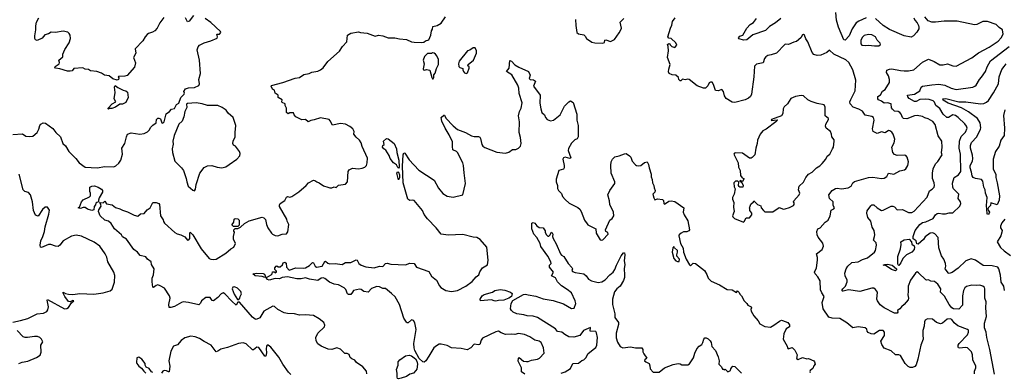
# Model space of a CAD drawing. Extents: x 2057697 to 2160550, y 827490 to 1016834.
# Tile 311 of 509: x 2111313 to 2122648, y 932873 to 936932. Entities that reach past the tile are written whole.
import ezdxf

# ---------------------------------------------------------------- set-up
doc = ezdxf.new("R2010")
doc.units = 0

msp = doc.modelspace()

# ---------------------------------------------------------------- linework, layer by layer
at = {"layer": '0CON20XD'}
for points in [[(2113315, 936980), (2113265, 936916), (2113245, 936908), (2113222, 936952)], [(2121057, 936955), (2120974, 936916), (2120944, 936895), (2120898, 936825), (2120862, 936748), (2120815, 936698), (2120800, 936700), (2120740, 936845), (2120715, 936925), (2120710, 937015)], [(2111235, 935612), (2111345, 935617), (2111385, 935593), (2111425, 935586), (2111465, 935591), (2111515, 935633), (2111535, 935672), (2111544, 935715), (2111555, 935730), (2111585, 935746), (2111612, 935742), (2111695, 935679), (2111728, 935635), (2111782, 935582), (2111810, 935505), (2111841, 935481), (2111880, 935415), (2111961, 935335), (2111998, 935285), (2112067, 935235), (2112135, 935229), (2112205, 935228), (2112295, 935241), (2112395, 935238), (2112420, 935250), (2112455, 935279), (2112476, 935315), (2112496, 935385), (2112488, 935455), (2112524, 935505), (2112541, 935585), (2112555, 935613), (2112595, 935630), (2112695, 935614), (2112745, 935622), (2112785, 935641), (2112805, 935660), (2112824, 935696), (2112845, 935718), (2112886, 935744), (2112889, 935785), (2112905, 935798), (2112915, 935800), (2112935, 935790), (2112950, 935745), (2112955, 935740), (2112965, 935743), (2112975, 935758), (2113001, 935849), (2113037, 935875), (2113059, 935901), (2113095, 935908), (2113118, 935955), (2113145, 935970), (2113170, 936035), (2113207, 936075), (2113210, 936085), (2113204, 936106), (2113222, 936135), (2113255, 936149), (2113325, 936151), (2113374, 936175), (2113383, 936195), (2113376, 936245), (2113393, 936313), (2113383, 936465), (2113356, 936585), (2113369, 936621), (2113385, 936638), (2113435, 936666), (2113515, 936689), (2113585, 936720), (2113592, 936735), (2113582, 936765), (2113615, 936767), (2113628, 936785), (2113626, 936795), (2113515, 936901), (2113447, 936945)], [(2112973, 936957), (2112926, 936895), (2112896, 936835), (2112869, 936805), (2112842, 936788), (2112797, 936773), (2112780, 936760), (2112756, 936734), (2112730, 936690), (2112644, 936595), (2112649, 936545), (2112624, 936495), (2112648, 936435), (2112634, 936386), (2112550, 936290), (2112525, 936282), (2112452, 936278), (2112448, 936275), (2112454, 936264), (2112451, 936245), (2112435, 936234), (2112385, 936250), (2112344, 936284), (2112290, 936295), (2112256, 936316), (2112200, 936335), (2112130, 936345), (2112105, 936359), (2112065, 936364), (2112039, 936379), (2111938, 936372), (2111918, 936345), (2111895, 936338), (2111865, 936339), (2111775, 936368), (2111724, 936374), (2111718, 936385), (2111722, 936395), (2111768, 936422), (2111771, 936441), (2111763, 936467), (2111811, 936505), (2111810, 936535), (2111832, 936588), (2111883, 936667), (2111898, 936715), (2111894, 936754), (2111884, 936774), (2111868, 936788), (2111815, 936799), (2111725, 936786), (2111675, 936788), (2111645, 936770), (2111603, 936757), (2111570, 936720), (2111513, 936693), (2111495, 936700), (2111487, 936717), (2111487, 936745), (2111500, 936815), (2111500, 936860), (2111508, 936905), (2111534, 936955)], [(2115633, 936723), (2115685, 936710), (2115765, 936703), (2115825, 936678), (2115855, 936672), (2115935, 936668), (2115967, 936673), (2115985, 936688), (2116025, 936700), (2116048, 936755), (2116053, 936805), (2116067, 936823), (2116068, 936855), (2116120, 936865), (2116165, 936892), (2116214, 936966)], [(2117713, 936935), (2117714, 936865), (2117726, 936786), (2117745, 936770), (2117808, 936758), (2117824, 936744), (2117838, 936715), (2117900, 936675), (2117935, 936664), (2118025, 936663)], [(2118025, 936663), (2118045, 936670), (2118050, 936695), (2118061, 936699), (2118115, 936682), (2118160, 936705), (2118215, 936779), (2118235, 936816), (2118241, 936835), (2118227, 936905), (2118270, 936945)], [(2120549, 933789), (2120534, 933824), (2120527, 933925), (2120503, 933973), (2120472, 934005), (2120464, 934025), (2120487, 934075), (2120498, 934165), (2120498, 934195), (2120486, 934235), (2120550, 934285), (2120566, 934326), (2120558, 934358), (2120505, 934428), (2120494, 934456), (2120489, 934495), (2120502, 934525), (2120530, 934535), (2120585, 934602), (2120622, 934625), (2120643, 934675), (2120655, 934740), (2120686, 934754), (2120692, 934765), (2120680, 934795), (2120678, 934835), (2120636, 934875), (2120629, 934915), (2120665, 934966), (2120705, 934989), (2120725, 934994), (2120775, 934986), (2120852, 934998), (2120884, 935015), (2120906, 935054), (2120925, 935070), (2121084, 935114), (2121135, 935121), (2121235, 935103), (2121265, 935106), (2121295, 935126), (2121316, 935164), (2121375, 935155), (2121445, 935193), (2121498, 935202), (2121515, 935217), (2121537, 935253), (2121544, 935295), (2121529, 935349), (2121515, 935370), (2121495, 935374), (2121415, 935369), (2121385, 935382), (2121365, 935404), (2121352, 935465), (2121379, 935515), (2121388, 935555), (2121369, 935615), (2121355, 935636), (2121332, 935652), (2121315, 935657), (2121275, 935631), (2121235, 935640), (2121185, 935622), (2121138, 935645), (2121131, 935675), (2121150, 935775), (2121142, 935805), (2121125, 935816), (2121045, 935834), (2121015, 935880), (2120975, 935903), (2120910, 935925), (2120872, 935962), (2120871, 935985), (2120881, 936015), (2120931, 936115), (2120940, 936235), (2120904, 936355), (2120859, 936439), (2120825, 936470), (2120684, 936535), (2120635, 936580), (2120605, 936556), (2120536, 936524), (2120495, 936518), (2120455, 936530), (2120436, 936556), (2120387, 936677), (2120363, 936713), (2120350, 936755), (2120335, 936762), (2120325, 936758), (2120307, 936725), (2120255, 936680), (2120225, 936674), (2120165, 936646), (2120135, 936650), (2120120, 936645), (2120024, 936546), (2119965, 936526), (2119925, 936520), (2119904, 936506), (2119888, 936485), (2119874, 936435), (2119795, 936419), (2119772, 936398), (2119765, 936275), (2119737, 936075), (2119725, 936048), (2119705, 936029), (2119665, 936011), (2119545, 935977), (2119515, 935983), (2119445, 936026), (2119428, 936055), (2119414, 936104), (2119395, 936128), (2119355, 936114), (2119325, 936118), (2119301, 936185), (2119285, 936214), (2119265, 936214), (2119252, 936205), (2119235, 936172), (2119207, 936143), (2119185, 936143), (2119112, 936172), (2119022, 936242), (2119004, 936246), (2118975, 936240), (2118945, 936248), (2118925, 936230), (2118915, 936230), (2118902, 936245), (2118898, 936268), (2118865, 936292), (2118825, 936297), (2118791, 936311), (2118783, 936333), (2118786, 936364), (2118800, 936415), (2118771, 936495), (2118782, 936575), (2118780, 936625), (2118772, 936645), (2118785, 936658), (2118796, 936656), (2118802, 936642), (2118822, 936622), (2118855, 936611), (2118878, 936638), (2118867, 936665), (2118815, 936716), (2118785, 936718), (2118773, 936735), (2118804, 936836), (2118821, 936869), (2118827, 936913), (2118861, 936955)], [(2120075, 936946), (2120016, 936894), (2119945, 936853), (2119901, 936809), (2119755, 936758), (2119685, 936702), (2119645, 936698), (2119595, 936712), (2119587, 936725), (2119605, 936743), (2119638, 936755), (2119686, 936834), (2119722, 936878), (2119761, 936899), (2119796, 936944)], [(2121607, 936955), (2121617, 936927), (2121646, 936896), (2121661, 936865), (2121666, 936845), (2121663, 936827), (2121642, 936788), (2121604, 936745), (2121575, 936729), (2121495, 936748), (2121325, 936819), (2121254, 936864), (2121165, 936946)], [(2121494, 936344), (2121545, 936342), (2121605, 936356), (2121706, 936444), (2121775, 936478), (2121841, 936451), (2121905, 936413), (2121945, 936411), (2121995, 936422), (2122055, 936400), (2122095, 936398), (2122276, 936494), (2122351, 936549), (2122473, 936617), (2122576, 936684), (2122613, 936725), (2122636, 936765), (2122627, 936817), (2122591, 936841), (2122555, 936877), (2122455, 936911), (2122400, 936910), (2122333, 936877), (2122306, 936874), (2122105, 936914), (2121955, 936915), (2121855, 936902), (2121813, 936903), (2121770, 936920), (2121734, 936965)], [(2115310, 932855), (2115307, 932885), (2115265, 932936), (2115192, 932985), (2115171, 933011), (2115135, 933028), (2115118, 933045), (2115105, 933078), (2115085, 933089), (2115055, 933090), (2115005, 933141), (2114965, 933154), (2114905, 933136), (2114865, 933138), (2114784, 933174), (2114745, 933200), (2114726, 933235), (2114724, 933275), (2114747, 933325), (2114821, 933395), (2114826, 933416), (2114816, 933446), (2114759, 933489), (2114696, 933526), (2114605, 933536), (2114535, 933529), (2114478, 933548), (2114395, 933549), (2114356, 933556), (2114286, 933596), (2114245, 933630), (2114227, 933633), (2114124, 933576), (2114079, 933501), (2114035, 933481), (2114025, 933483), (2113995, 933507), (2113845, 933679), (2113825, 933682), (2113805, 933647), (2113755, 933691), (2113675, 933777), (2113655, 933786), (2113634, 933776), (2113596, 933734), (2113545, 933696), (2113530, 933700), (2113505, 933736), (2113455, 933734), (2113406, 933695), (2113395, 933670), (2113375, 933650), (2113255, 933678), (2113195, 933684), (2113175, 933678), (2113095, 933631), (2113055, 933618), (2113035, 933620), (2113029, 933655), (2113044, 933725), (2113039, 933755), (2112982, 933842), (2112932, 933868), (2112905, 933879), (2112885, 933872), (2112855, 933850), (2112844, 933854), (2112838, 933915), (2112840, 933955), (2112853, 933995), (2112862, 934065), (2112832, 934115), (2112828, 934145), (2112786, 934175), (2112764, 934204), (2112699, 934219), (2112668, 934255), (2112629, 934285), (2112541, 934405), (2112495, 934434), (2112484, 934454), (2112403, 934525), (2112367, 934585), (2112335, 934614), (2112295, 934626), (2112240, 934675), (2112221, 934725), (2112224, 934745), (2112250, 934785), (2112249, 934799), (2112234, 934826), (2112275, 934823), (2112295, 934842), (2112312, 934812), (2112379, 934799), (2112415, 934772), (2112465, 934756), (2112495, 934738), (2112555, 934720), (2112630, 934680), (2112675, 934671), (2112705, 934698), (2112745, 934703), (2112779, 934745), (2112815, 934767), (2112845, 934828), (2112885, 934826), (2112916, 934816), (2112924, 934804), (2112936, 934675), (2112965, 934628), (2112968, 934608), (2112979, 934589), (2113101, 934481), (2113125, 934468), (2113167, 934457), (2113213, 934433), (2113245, 934396), (2113261, 934399), (2113271, 934415), (2113270, 934475), (2113275, 934487), (2113305, 934456), (2113404, 934294), (2113495, 934184), (2113515, 934174), (2113545, 934171), (2113575, 934177), (2113688, 934245), (2113744, 934296), (2113778, 934315), (2113797, 934355), (2113774, 934405), (2113774, 934436), (2113788, 934485), (2113778, 934498), (2113778, 934512), (2113792, 934528), (2113825, 934530), (2113855, 934542), (2113902, 934585), (2113954, 934616), (2114105, 934658), (2114125, 934653), (2114143, 934633), (2114154, 934575), (2114170, 934535), (2114211, 934475), (2114225, 934464), (2114255, 934449), (2114285, 934444), (2114335, 934464), (2114385, 934468), (2114399, 934491), (2114412, 934575), (2114394, 934614), (2114390, 934635), (2114303, 934783), (2114303, 934797), (2114313, 934815), (2114365, 934850), (2114385, 934890), (2114395, 934896), (2114425, 934890), (2114448, 934895), (2114528, 934952), (2114611, 935025), (2114637, 935055), (2114695, 935084), (2114712, 935082), (2114735, 935064), (2114762, 935055), (2114810, 935020), (2114860, 935005), (2114885, 934997), (2114905, 934997), (2114935, 935008), (2114955, 935002), (2114985, 935028), (2115065, 935038), (2115087, 935065), (2115096, 935185), (2115106, 935205), (2115145, 935222), (2115215, 935216), (2115255, 935223), (2115285, 935236), (2115304, 935255), (2115314, 935285), (2115317, 935337), (2115255, 935473), (2115244, 935515), (2115226, 935545), (2115185, 935581), (2115160, 935615), (2115163, 935645), (2115149, 935675), (2115114, 935704), (2115065, 935730), (2115005, 935736), (2114915, 935718), (2114889, 935769), (2114875, 935784), (2114775, 935801), (2114705, 935778), (2114665, 935771), (2114635, 935756), (2114603, 935783), (2114561, 935781), (2114492, 935812), (2114473, 935835), (2114465, 935858), (2114425, 935860), (2114405, 935850), (2114385, 935863), (2114383, 935913), (2114370, 935945), (2114370, 935965), (2114335, 935980), (2114330, 935985), (2114335, 936010), (2114290, 936035), (2114290, 936065), (2114255, 936088), (2114245, 936120), (2114222, 936132), (2114208, 936165), (2114212, 936175), (2114342, 936208), (2114485, 936258), (2114535, 936268), (2114585, 936301), (2114644, 936314), (2114675, 936328), (2114745, 936339), (2114777, 936353), (2114805, 936377), (2114860, 936450), (2114995, 936569), (2115028, 936622), (2115081, 936679), (2115088, 936755), (2115125, 936777), (2115214, 936794), (2115237, 936783), (2115315, 936778), (2115405, 936742), (2115445, 936752), (2115495, 936748), (2115557, 936723), (2115633, 936723)], [(2121155, 936631), (2121205, 936632), (2121222, 936645), (2121221, 936661), (2121183, 936695), (2121164, 936735), (2121125, 936758), (2121085, 936762), (2121035, 936749), (2121015, 936732), (2120996, 936695), (2120998, 936655), (2121008, 936638), (2121055, 936634), (2121085, 936640), (2121155, 936631)], [(2116075, 936252), (2116081, 936265), (2116081, 936299), (2116096, 936315), (2116110, 936370), (2116133, 936415), (2116133, 936475), (2116116, 936515), (2116100, 936535), (2116085, 936547), (2116065, 936550), (2116053, 936543), (2116008, 936542), (2115972, 936508), (2115958, 936465), (2115970, 936425), (2115960, 936365), (2115962, 936355), (2115975, 936350), (2115995, 936358), (2116035, 936350), (2116057, 936265), (2116065, 936252), (2116075, 936252)], [(2116455, 936313), (2116469, 936321), (2116487, 936375), (2116488, 936388), (2116472, 936402), (2116478, 936415), (2116537, 936465), (2116572, 936545), (2116572, 936575), (2116555, 936608), (2116535, 936608), (2116495, 936580), (2116467, 936573), (2116372, 936455), (2116366, 936425), (2116370, 936395), (2116382, 936382), (2116415, 936370), (2116414, 936354), (2116421, 936335), (2116435, 936320), (2116455, 936313)], [(2122651, 933815), (2122642, 933865), (2122612, 933912), (2122603, 933993), (2122585, 934065), (2122572, 934082), (2122509, 934099), (2122405, 934101), (2122315, 934165), (2122265, 934179), (2122205, 934156), (2122119, 934071), (2122048, 934022), (2122015, 934012), (2122005, 934016), (2121966, 934065), (2121975, 934095), (2121970, 934125), (2121954, 934175), (2121927, 934215), (2121893, 934305), (2121887, 934425), (2121848, 934468), (2121825, 934480), (2121794, 934476), (2121739, 934431), (2121718, 934402), (2121655, 934348), (2121641, 934351), (2121633, 934385), (2121600, 934410), (2121599, 934435), (2121622, 934505), (2121676, 934574), (2121705, 934597), (2121745, 934606), (2121828, 934642), (2121857, 934685), (2121875, 934700), (2121895, 934704), (2121935, 934697), (2121972, 934698), (2122015, 934709), (2122055, 934710), (2122135, 934787), (2122148, 934815), (2122146, 934835), (2122119, 934875), (2122126, 934925), (2122064, 934984), (2122056, 935006), (2122051, 935049), (2122073, 935115), (2122121, 935145), (2122149, 935185), (2122146, 935384), (2122129, 935455), (2122131, 935535), (2122151, 935589), (2122202, 935638), (2122220, 935685), (2122215, 935706), (2122194, 935735), (2122119, 935805), (2122085, 935828), (2122055, 935836), (2122005, 935807), (2121985, 935806), (2121944, 935844), (2121905, 935908), (2121859, 935945), (2121843, 935983), (2121828, 935998), (2121784, 936014), (2121745, 936019), (2121675, 936013), (2121635, 935992), (2121615, 935990), (2121554, 936024), (2121538, 936045), (2121533, 936065), (2121616, 936075), (2121677, 936115), (2121693, 936155), (2121705, 936166), (2121815, 936183), (2121895, 936190), (2121965, 936179), (2122035, 936145), (2122095, 936130), (2122285, 936156), (2122310, 936165), (2122325, 936179), (2122364, 936245), (2122385, 936269), (2122433, 936335), (2122451, 936389), (2122491, 936459), (2122704, 936625)], [(2117055, 935455), (2117079, 935475), (2117085, 935505), (2117078, 935575), (2117062, 935635), (2117067, 935755), (2117054, 935825), (2117066, 935874), (2117088, 935915), (2117097, 935975), (2117065, 936082), (2117060, 936145), (2117049, 936179), (2116977, 936297), (2116919, 936335), (2116949, 936375), (2116955, 936462), (2116976, 936456), (2117015, 936411), (2117058, 936385), (2117172, 936335), (2117190, 936295), (2117178, 936255), (2117190, 936245), (2117230, 936240), (2117250, 936225), (2117228, 936165), (2117305, 936065), (2117303, 935973), (2117311, 935905), (2117326, 935865), (2117356, 935836), (2117368, 935805), (2117385, 935784), (2117425, 935766), (2117459, 935775), (2117534, 935836), (2117585, 935935), (2117635, 935986), (2117655, 935998), (2117685, 935978), (2117727, 935845), (2117726, 935775), (2117741, 935715), (2117742, 935585), (2117730, 935560), (2117705, 935550), (2117665, 935511), (2117630, 935450), (2117629, 935425), (2117659, 935341), (2117645, 935336), (2117592, 935348), (2117575, 935340), (2117566, 935325), (2117582, 935255), (2117581, 935225), (2117575, 935213), (2117519, 935195), (2117488, 935095), (2117489, 935065), (2117503, 935025), (2117505, 934990), (2117516, 934965), (2117550, 934930), (2117562, 934895), (2117592, 934862), (2117640, 934820), (2117739, 934769), (2117760, 934750), (2117778, 934725), (2117816, 934626), (2117845, 934581), (2117855, 934569), (2117945, 934526), (2117949, 934475), (2117995, 934398), (2118015, 934393), (2118025, 934397), (2118088, 934462), (2118085, 934482), (2118062, 934495), (2118058, 934515), (2118106, 934624), (2118135, 934645), (2118153, 934675), (2118149, 934715), (2118108, 934805), (2118104, 934846), (2118084, 934915), (2118106, 934965), (2118164, 935045), (2118164, 935065), (2118123, 935167), (2118119, 935255), (2118124, 935296), (2118136, 935325), (2118165, 935354), (2118216, 935364), (2118275, 935389), (2118295, 935392), (2118335, 935364), (2118348, 935348), (2118366, 935305), (2118402, 935262), (2118415, 935254), (2118435, 935249), (2118465, 935252), (2118505, 935290), (2118535, 935294), (2118554, 935264), (2118559, 935225), (2118582, 935155), (2118583, 935125), (2118594, 935094), (2118599, 935055), (2118614, 935025), (2118616, 934995), (2118630, 934965), (2118624, 934945), (2118604, 934924), (2118612, 934882), (2118625, 934860), (2118655, 934870), (2118712, 934862), (2118725, 934850), (2118728, 934818), (2118735, 934810), (2118787, 934843), (2118815, 934846), (2118855, 934839), (2118958, 934765), (2118953, 934715), (2118964, 934684), (2119004, 934615), (2119024, 934515), (2119017, 934503), (2118995, 934491), (2118955, 934489), (2118928, 934475), (2118904, 934456), (2118902, 934445), (2118922, 934355), (2118951, 934301), (2118954, 934255), (2118985, 934177), (2119025, 934109), (2119035, 934100), (2119065, 934129), (2119095, 934127), (2119196, 934045), (2119225, 933998), (2119240, 933955), (2119272, 933922), (2119370, 933880), (2119456, 933826), (2119515, 933821), (2119565, 933790), (2119575, 933810), (2119595, 933790), (2119602, 933772), (2119622, 933755), (2119654, 933694), (2119686, 933666), (2119696, 933646), (2119735, 933628), (2119738, 933615), (2119729, 933595), (2119734, 933575), (2119765, 933522), (2119815, 933467), (2119835, 933432), (2119891, 933401), (2119955, 933394), (2119995, 933414), (2120062, 933462), (2120085, 933472), (2120095, 933470), (2120155, 933446), (2120175, 933419), (2120176, 933395), (2120139, 933375), (2120109, 933315), (2120103, 933255), (2120150, 933175), (2120153, 933153), (2120162, 933142), (2120205, 933157), (2120235, 933128), (2120262, 933075), (2120255, 933032), (2120275, 933020), (2120325, 933043), (2120375, 933030), (2120395, 933032), (2120456, 933006), (2120462, 932995), (2120470, 932965), (2120454, 932946), (2120444, 932916), (2120413, 932895), (2120411, 932881), (2120415, 932872)], [(2122654, 935895), (2122639, 935829), (2122649, 935685), (2122645, 935600), (2122610, 935545), (2122591, 935475), (2122546, 935414), (2122522, 935328), (2122522, 935212), (2122551, 935155), (2122550, 935115), (2122566, 935055), (2122592, 934905), (2122589, 934855), (2122565, 934800), (2122492, 934825), (2122490, 934795), (2122468, 934772), (2122460, 934755), (2122461, 934741), (2122477, 934715), (2122475, 934705), (2122465, 934692), (2122455, 934691), (2122450, 934700), (2122443, 934795), (2122450, 934885), (2122433, 934935), (2122429, 934975), (2122414, 935004), (2122402, 935072), (2122385, 935094), (2122315, 935104), (2122291, 935115), (2122277, 935135), (2122272, 935175), (2122255, 935225), (2122256, 935255), (2122281, 935305), (2122286, 935336), (2122283, 935373), (2122259, 935455), (2122260, 935485), (2122272, 935518), (2122333, 935585), (2122375, 935670), (2122378, 935688), (2122369, 935745), (2122340, 935795), (2122235, 935872), (2122154, 935916), (2122001, 935971), (2121945, 936005), (2121940, 936020), (2121975, 936025), (2122125, 935985), (2122205, 935985), (2122375, 935962), (2122414, 935966), (2122445, 935982), (2122465, 936000), (2122525, 936090), (2122581, 936195), (2122590, 936275), (2122621, 936359), (2122645, 936395), (2122670, 936425)], [(2122535, 932852), (2122481, 933135), (2122446, 933275), (2122441, 933335), (2122419, 933385), (2122422, 933438), (2122443, 933515), (2122437, 933617), (2122441, 933685), (2122425, 933725), (2122423, 933753), (2122426, 933835), (2122419, 933849), (2122403, 933863), (2122365, 933876), (2122325, 933871), (2122275, 933878), (2122215, 933862), (2122195, 933845), (2122179, 933815), (2122167, 933755), (2122168, 933645), (2122125, 933601), (2122065, 933603), (2122046, 933615), (2122015, 933652), (2121960, 933750), (2121914, 933795), (2121917, 933835), (2121885, 933888), (2121845, 933918), (2121803, 933923), (2121775, 933937), (2121755, 933933), (2121745, 933939), (2121660, 934020), (2121645, 934028), (2121625, 934016), (2121567, 933935), (2121540, 933865), (2121543, 933805), (2121537, 933765), (2121545, 933725), (2121542, 933708), (2121497, 933653), (2121464, 933625), (2121446, 933604), (2121418, 933585), (2121422, 933565), (2121415, 933552), (2121384, 933554), (2121265, 933616), (2121219, 933649), (2121189, 933695), (2121180, 933715), (2121187, 933795), (2121165, 933828), (2121145, 933842), (2121125, 933842), (2120985, 933804), (2120855, 933821), (2120795, 933807), (2120785, 933808), (2120779, 933815), (2120789, 933835), (2120820, 933865), (2120839, 933915), (2120839, 933935), (2120816, 933985), (2120814, 934015), (2120829, 934065), (2120846, 934094), (2120893, 934137), (2120966, 934144), (2121015, 934170), (2121075, 934191), (2121154, 934255), (2121164, 934276), (2121176, 934335), (2121174, 934365), (2121144, 934395), (2121155, 934435), (2121158, 934455), (2121149, 934505), (2121128, 934545), (2121111, 934611), (2121076, 934655), (2121066, 934705), (2121070, 934730), (2121111, 934789), (2121125, 934802), (2121145, 934800), (2121185, 934765), (2121235, 934737), (2121255, 934740), (2121345, 934784), (2121365, 934786), (2121385, 934777), (2121415, 934744), (2121475, 934749), (2121545, 934712), (2121585, 934713), (2121612, 934728), (2121760, 934890), (2121788, 934962), (2121818, 934982), (2121840, 935005), (2121846, 935025), (2121841, 935055), (2121821, 935105), (2121821, 935165), (2121831, 935215), (2121855, 935273), (2121885, 935300), (2121932, 935375), (2121925, 935400), (2121932, 935465), (2121928, 935535), (2121887, 935597), (2121852, 935725), (2121825, 935759), (2121771, 935791), (2121735, 935801), (2121707, 935817), (2121645, 935828), (2121615, 935825), (2121525, 935791), (2121489, 935795), (2121475, 935808), (2121462, 935845), (2121446, 935865), (2121425, 935874), (2121385, 935878), (2121361, 935901), (2121349, 935919), (2121344, 935965), (2121305, 935974), (2121265, 935971), (2121235, 935996), (2121200, 936010), (2121192, 936022), (2121193, 936047), (2121222, 936068), (2121245, 936110), (2121275, 936130), (2121325, 936208), (2121326, 936245), (2121314, 936285), (2121294, 936326), (2121295, 936350), (2121327, 936363), (2121355, 936366), (2121455, 936346), (2121494, 936344)], [(2112335, 935902), (2112330, 935905), (2112332, 935915), (2112378, 935962), (2112420, 935985), (2112401, 936021), (2112412, 936095), (2112404, 936155), (2112414, 936176), (2112442, 936152), (2112505, 936119), (2112535, 936112), (2112555, 936098), (2112562, 936035), (2112535, 935980), (2112495, 935958), (2112465, 935960), (2112416, 935924), (2112375, 935911), (2112345, 935910), (2112335, 935902)], [(2113325, 934962), (2113339, 934981), (2113346, 935034), (2113388, 935165), (2113435, 935232), (2113475, 935250), (2113524, 935254), (2113585, 935233), (2113640, 935225), (2113685, 935240), (2113726, 935264), (2113812, 935328), (2113847, 935365), (2113853, 935393), (2113844, 935414), (2113796, 935476), (2113775, 935488), (2113767, 935505), (2113772, 935535), (2113794, 935585), (2113792, 935632), (2113802, 935715), (2113770, 935805), (2113712, 935855), (2113689, 935889), (2113643, 935923), (2113595, 935944), (2113474, 935944), (2113415, 935963), (2113345, 935976), (2113245, 935968), (2113235, 935960), (2113237, 935923), (2113213, 935877), (2113204, 935815), (2113183, 935765), (2113145, 935728), (2113092, 935598), (2113077, 935535), (2113079, 935501), (2113069, 935445), (2113072, 935405), (2113098, 935305), (2113175, 935228), (2113200, 935195), (2113231, 935105), (2113236, 935065), (2113253, 935015), (2113305, 934968), (2113325, 934962)], [(2119645, 934602), (2119655, 934610), (2119675, 934650), (2119715, 934651), (2119741, 934685), (2119743, 934705), (2119720, 934735), (2119717, 934757), (2119710, 934765), (2119720, 934775), (2119732, 934808), (2119760, 934835), (2119763, 934847), (2119806, 934806), (2119845, 934788), (2119851, 934765), (2119875, 934734), (2119892, 934722), (2119915, 934719), (2119985, 934720), (2120055, 934769), (2120105, 934752), (2120125, 934753), (2120175, 934769), (2120222, 934795), (2120230, 934805), (2120230, 934825), (2120220, 934835), (2120224, 934845), (2120285, 934916), (2120294, 934935), (2120280, 934975), (2120286, 935015), (2120337, 935063), (2120363, 935115), (2120395, 935154), (2120435, 935176), (2120485, 935225), (2120525, 935250), (2120551, 935275), (2120592, 935328), (2120610, 935360), (2120638, 935385), (2120672, 935445), (2120681, 935465), (2120691, 935535), (2120688, 935548), (2120661, 935585), (2120660, 935615), (2120646, 935645), (2120598, 935685), (2120589, 935705), (2120595, 935730), (2120626, 935785), (2120624, 935795), (2120586, 935826), (2120587, 935925), (2120575, 935953), (2120495, 935966), (2120425, 935989), (2120385, 936010), (2120335, 936056), (2120311, 936059), (2120245, 936046), (2120190, 936025), (2120151, 935965), (2120115, 935930), (2120103, 935907), (2120098, 935852), (2120085, 935826), (2119970, 935785), (2119965, 935773), (2120035, 935780), (2120038, 935775), (2120019, 935755), (2119905, 935672), (2119867, 935653), (2119836, 935615), (2119806, 935545), (2119804, 935505), (2119788, 935455), (2119776, 935375), (2119747, 935345), (2119735, 935337), (2119715, 935339), (2119636, 935396), (2119555, 935400), (2119544, 935396), (2119536, 935384), (2119584, 935284), (2119590, 935235), (2119608, 935195), (2119610, 935140), (2119631, 935111), (2119650, 935105), (2119650, 935095), (2119635, 935070), (2119625, 935070), (2119615, 935080), (2119600, 935075), (2119628, 935058), (2119642, 935025), (2119637, 935003), (2119605, 935003), (2119595, 935010), (2119590, 935025), (2119592, 935062), (2119580, 935075), (2119555, 935073), (2119536, 935055), (2119537, 935007), (2119550, 934985), (2119540, 934925), (2119520, 934885), (2119518, 934865), (2119536, 934826), (2119531, 934775), (2119538, 934725), (2119518, 934675), (2119522, 934662), (2119542, 934642), (2119645, 934602)], [(2117130, 932850), (2117089, 932879), (2117091, 932925), (2117052, 933002), (2117054, 933036), (2117065, 933042), (2117113, 933003), (2117146, 932996), (2117165, 932996), (2117205, 933014), (2117275, 933026), (2117296, 933035), (2117350, 933095), (2117342, 933155), (2117315, 933216), (2117292, 933232), (2117245, 933244), (2117185, 933281), (2117125, 933309), (2117055, 933321), (2117015, 933308), (2116974, 933314), (2116905, 933310), (2116855, 933326), (2116825, 933346), (2116795, 933339), (2116643, 933265), (2116626, 933244), (2116612, 933195), (2116595, 933191), (2116545, 933198), (2116505, 933153), (2116465, 933133), (2116395, 933147), (2116285, 933156), (2116233, 933183), (2116165, 933198), (2116144, 933196), (2116111, 933179), (2116080, 933155), (2116025, 933058), (2115987, 933005), (2115969, 932991), (2115955, 932992), (2115913, 933033), (2115863, 933125), (2115853, 933155), (2115850, 933205), (2115878, 933365), (2115864, 933444), (2115845, 933469), (2115825, 933479), (2115785, 933444), (2115775, 933441), (2115765, 933449), (2115737, 933495), (2115685, 933655), (2115635, 933741), (2115595, 933782), (2115525, 933836), (2115495, 933839), (2115456, 933856), (2115425, 933859), (2115363, 933837), (2115325, 933797), (2115275, 933804), (2115245, 933827), (2115225, 933830), (2115156, 933814), (2115144, 933796), (2115125, 933768), (2115097, 933767), (2115087, 933777), (2115066, 933825), (2115047, 933845), (2114985, 933881), (2114935, 933888), (2114880, 933910), (2114825, 933954), (2114805, 933962), (2114785, 933956), (2114745, 933930), (2114650, 933945), (2114605, 933961), (2114555, 933949), (2114502, 933948), (2114395, 933974), (2114336, 933964), (2114305, 933948), (2114255, 933954), (2114185, 933933), (2114165, 933941), (2114154, 933955), (2114156, 933964), (2114210, 933995), (2114220, 934005), (2114222, 934028), (2114245, 934030), (2114255, 934020), (2114270, 934025), (2114268, 934038), (2114250, 934055), (2114250, 934075), (2114264, 934096), (2114275, 934100), (2114288, 934088), (2114312, 934088), (2114338, 934112), (2114348, 934135), (2114365, 934142), (2114381, 934131), (2114386, 934085), (2114415, 934048), (2114494, 934074), (2114575, 934071), (2114604, 934076), (2114649, 934101), (2114685, 934137), (2114695, 934132), (2114713, 934093), (2114732, 934082), (2114797, 934093), (2114825, 934150), (2114835, 934151), (2114860, 934130), (2114885, 934120), (2114945, 934124), (2115025, 934113), (2115065, 934136), (2115125, 934136), (2115185, 934169), (2115198, 934165), (2115219, 934125), (2115246, 934106), (2115299, 934089), (2115395, 934077), (2115455, 934093), (2115495, 934091), (2115525, 934124), (2115545, 934130), (2115585, 934118), (2115755, 934111), (2115805, 934129), (2115855, 934126), (2115883, 934085), (2116022, 934035), (2116055, 933981), (2116112, 933932), (2116145, 933867), (2116161, 933851), (2116220, 933815), (2116283, 933803), (2116354, 933815), (2116448, 933865), (2116523, 933917), (2116567, 933973), (2116598, 933995), (2116611, 934029), (2116643, 934075), (2116698, 934112), (2116708, 934165), (2116690, 934315), (2116613, 934403), (2116575, 934426), (2116535, 934427), (2116415, 934458), (2116245, 934450), (2116164, 934464), (2116107, 934537), (2116008, 934638), (2115971, 934691), (2115950, 934735), (2115855, 934851), (2115835, 934856), (2115805, 934851), (2115782, 934865), (2115729, 935055), (2115721, 935245), (2115728, 935375), (2115735, 935398), (2115746, 935396), (2115795, 935318), (2115910, 935200), (2116085, 935085), (2116135, 934994), (2116185, 934931), (2116235, 934902), (2116305, 934890), (2116413, 934917), (2116446, 935045), (2116430, 935170), (2116424, 935255), (2116413, 935285), (2116352, 935402), (2116343, 935413), (2116301, 935435), (2116294, 935474), (2116296, 935525), (2116258, 935608), (2116211, 935685), (2116174, 935765), (2116167, 935805), (2116195, 935833), (2116205, 935832), (2116220, 935800), (2116302, 935712), (2116355, 935668), (2116445, 935632), (2116515, 935594), (2116546, 935586), (2116595, 935588), (2116610, 935580), (2116619, 935565), (2116635, 935497), (2116646, 935475), (2116669, 935459), (2116805, 935408), (2116905, 935397), (2116945, 935408), (2116985, 935439), (2117025, 935437), (2117055, 935455)], [(2115675, 935222), (2115665, 935229), (2115650, 935260), (2115615, 935285), (2115580, 935335), (2115568, 935368), (2115530, 935430), (2115505, 935446), (2115490, 935465), (2115492, 935485), (2115508, 935495), (2115502, 935535), (2115535, 935563), (2115555, 935560), (2115626, 935505), (2115650, 935445), (2115654, 935404), (2115679, 935315), (2115683, 935235), (2115675, 935222)], [(2115675, 935088), (2115656, 935165), (2115665, 935180), (2115676, 935175), (2115687, 935147), (2115685, 935110), (2115675, 935088)], [(2111235, 933452), (2111321, 933471), (2111405, 933491), (2111515, 933545), (2111586, 933554), (2111626, 933574), (2111637, 933593), (2111644, 933625), (2111630, 933705), (2111635, 933710), (2111830, 933605), (2111855, 933608), (2111875, 933618), (2111909, 933671), (2111936, 933696), (2111925, 933699), (2111896, 933684), (2111875, 933689), (2111832, 933745), (2111812, 933785), (2111813, 933797), (2111840, 933780), (2111875, 933771), (2111925, 933768), (2112005, 933781), (2112165, 933772), (2112275, 933789), (2112355, 933810), (2112379, 933831), (2112405, 933910), (2112407, 933987), (2112395, 934027), (2112328, 934145), (2112317, 934197), (2112299, 934235), (2112235, 934324), (2112172, 934372), (2112025, 934440), (2111965, 934452), (2111911, 934439), (2111813, 934387), (2111775, 934338), (2111755, 934323), (2111725, 934324), (2111673, 934343), (2111645, 934343), (2111565, 934309), (2111552, 934312), (2111548, 934335), (2111556, 934385), (2111581, 934435), (2111600, 934495), (2111607, 934547), (2111650, 934695), (2111655, 934740), (2111634, 934774), (2111605, 934773), (2111575, 934747), (2111525, 934672), (2111495, 934682), (2111474, 934736), (2111461, 934835), (2111438, 934915), (2111415, 934943), (2111374, 934954), (2111355, 934974), (2111308, 935155)], [(2112145, 934735), (2112095, 934751), (2112065, 934770), (2112045, 934771), (2112015, 934758), (2111988, 934765), (2112002, 934775), (2112023, 934837), (2112042, 934858), (2112118, 934892), (2112130, 934905), (2112130, 934935), (2112120, 934955), (2112120, 935005), (2112143, 935017), (2112175, 935020), (2112218, 935005), (2112255, 934983), (2112265, 934967), (2112267, 934945), (2112228, 934882), (2112219, 934855), (2112222, 934835), (2112201, 934829), (2112190, 934820), (2112185, 934801), (2112169, 934781), (2112165, 934744), (2112145, 934735)], [(2113825, 934550), (2113775, 934550), (2113760, 934565), (2113760, 934575), (2113777, 934603), (2113782, 934635), (2113795, 934642), (2113825, 934638), (2113838, 934625), (2113840, 934565), (2113825, 934550)], [(2117548, 932865), (2117592, 932878), (2117653, 932917), (2117682, 932975), (2117745, 932979), (2117785, 933008), (2117807, 933015), (2117835, 933043), (2117855, 933086), (2117915, 933134), (2117945, 933158), (2117959, 933185), (2117964, 933275), (2117955, 933328), (2117945, 933341), (2117880, 933345), (2117885, 933388), (2117805, 933356), (2117762, 933298), (2117693, 933277), (2117635, 933281), (2117588, 933308), (2117555, 933335), (2117505, 933344), (2117483, 933373), (2117275, 933505), (2117225, 933519), (2117155, 933522), (2117116, 933536), (2117037, 933547), (2116995, 933566), (2116975, 933585), (2116965, 933605), (2116971, 933665), (2116990, 933700), (2117115, 933767), (2117135, 933772), (2117165, 933766), (2117255, 933749), (2117338, 933718), (2117455, 933699), (2117572, 933662), (2117665, 933607), (2117698, 933612), (2117716, 933664), (2117709, 933695), (2117665, 933789), (2117617, 933827), (2117550, 933870), (2117505, 933916), (2117480, 933960), (2117437, 933985), (2117460, 934025), (2117413, 934085), (2117412, 934105), (2117430, 934125), (2117428, 934145), (2117395, 934210), (2117311, 934321), (2117304, 934355), (2117265, 934426), (2117233, 934465), (2117211, 934525), (2117210, 934590), (2117225, 934599), (2117245, 934588), (2117265, 934558), (2117295, 934540), (2117340, 934535), (2117362, 934502), (2117362, 934485), (2117375, 934460), (2117395, 934440), (2117405, 934440), (2117418, 934452), (2117434, 934486), (2117445, 934480), (2117450, 934465), (2117447, 934435), (2117453, 934415), (2117491, 934351), (2117538, 934235), (2117550, 934220), (2117577, 934205), (2117628, 934125), (2117671, 934081), (2117676, 934065), (2117668, 934045), (2117677, 934035), (2117707, 934023), (2117809, 934005), (2117833, 933983), (2117862, 933945), (2117895, 933927), (2117973, 933907), (2118015, 933916), (2118055, 933938), (2118106, 933995), (2118144, 934026), (2118166, 934055), (2118184, 934105), (2118239, 934215), (2118265, 934250), (2118275, 934247), (2118280, 934225), (2118271, 934155), (2118279, 934115), (2118273, 934065), (2118277, 933995), (2118275, 933965), (2118265, 933929), (2118227, 933865), (2118187, 933833), (2118162, 933798), (2118137, 933715), (2118138, 933655), (2118164, 933546), (2118166, 933505), (2118206, 933445), (2118206, 933425), (2118179, 933325), (2118180, 933270), (2118195, 933220), (2118225, 933170), (2118255, 933154), (2118345, 933166), (2118404, 933154), (2118475, 933154), (2118486, 933136), (2118488, 933108), (2118497, 933087), (2118532, 933035), (2118510, 933015), (2118508, 933005), (2118522, 932992), (2118558, 932975), (2118568, 932948), (2118572, 932915), (2118606, 932876), (2118674, 932876), (2118736, 932924), (2118835, 932963), (2118895, 932976), (2118915, 932972), (2118935, 932959), (2119005, 932960), (2119025, 932969), (2119071, 933039), (2119085, 933095), (2119110, 933145), (2119136, 933174), (2119168, 933195), (2119179, 933215), (2119188, 933255), (2119201, 933269), (2119215, 933271), (2119239, 933259), (2119261, 933235), (2119274, 933215), (2119280, 933170), (2119325, 933125), (2119353, 933053), (2119364, 933005), (2119363, 932965), (2119393, 932935), (2119405, 932910), (2119415, 932910), (2119425, 932900), (2119435, 932910), (2119465, 932880), (2119498, 932892), (2119500, 932915), (2119515, 932938), (2119525, 932943), (2119545, 932941), (2119621, 932865)], [(2122654, 934636), (2122621, 934595), (2122603, 934555), (2122604, 934535), (2122622, 934505), (2122621, 934485), (2122608, 934445), (2122568, 934375), (2122605, 934309), (2122645, 934272), (2122719, 934219)], [(2121435, 934103), (2121425, 934112), (2121422, 934125), (2121424, 934205), (2121453, 934295), (2121461, 934345), (2121458, 934375), (2121495, 934398), (2121554, 934404), (2121580, 934375), (2121585, 934350), (2121609, 934329), (2121614, 934314), (2121611, 934285), (2121583, 934257), (2121521, 934225), (2121481, 934185), (2121459, 934135), (2121435, 934103)], [(2118905, 934147), (2118909, 934175), (2118880, 934210), (2118877, 934225), (2118888, 934255), (2118886, 934275), (2118850, 934305), (2118845, 934320), (2118832, 934305), (2118823, 934257), (2118844, 934185), (2118865, 934158), (2118885, 934148), (2118905, 934147)], [(2121395, 934042), (2121348, 934055), (2121289, 934099), (2121254, 934105), (2121273, 934115), (2121305, 934119), (2121357, 934107), (2121406, 934065), (2121407, 934053), (2121395, 934042)], [(2114135, 933966), (2114106, 933976), (2114023, 933985), (2113998, 934005), (2114045, 934014), (2114115, 934012), (2114131, 934001), (2114141, 933985), (2114144, 933975), (2114135, 933966)], [(2113835, 933710), (2113847, 933725), (2113851, 933745), (2113867, 933775), (2113858, 933805), (2113822, 933842), (2113786, 933856), (2113766, 933854), (2113761, 933835), (2113784, 933774), (2113822, 933712), (2113835, 933710)], [(2116795, 933692), (2116775, 933694), (2116745, 933707), (2116617, 933697), (2116614, 933715), (2116638, 933752), (2116662, 933768), (2116755, 933796), (2116785, 933816), (2116845, 933826), (2116898, 933818), (2116964, 933794), (2116981, 933781), (2116974, 933745), (2116945, 933725), (2116885, 933702), (2116825, 933700), (2116795, 933692)], [(2122307, 932857), (2122304, 932887), (2122319, 932925), (2122319, 932945), (2122288, 933015), (2122281, 933075), (2122270, 933110), (2122224, 933154), (2122197, 933157), (2122135, 933151), (2122121, 933155), (2122116, 933165), (2122118, 933185), (2122128, 933205), (2122224, 933305), (2122238, 933335), (2122236, 933357), (2122226, 933366), (2122115, 933409), (2122073, 933443), (2122045, 933480), (2122025, 933490), (2121990, 933485), (2121935, 933439), (2121915, 933432), (2121866, 933446), (2121823, 933483), (2121765, 933488), (2121736, 933475), (2121729, 933455), (2121726, 933404), (2121711, 933355), (2121709, 933305), (2121714, 933256), (2121689, 933185), (2121654, 933025), (2121632, 932958), (2121620, 932940), (2121593, 932927), (2121565, 932929), (2121541, 932941), (2121506, 932976), (2121455, 933067), (2121436, 933076), (2121395, 933076), (2121345, 933121), (2121265, 933150), (2121237, 933195), (2121227, 933233), (2121270, 933295), (2121269, 933335), (2121253, 933353), (2121213, 933355), (2121146, 933314), (2121115, 933316), (2121080, 933330), (2121070, 933345), (2121065, 933368), (2121046, 933386), (2120965, 933396), (2120905, 933386), (2120835, 933444), (2120755, 933491), (2120665, 933495), (2120627, 933507), (2120564, 933604), (2120550, 933675), (2120573, 933745), (2120549, 933789)], [(2111304, 932976), (2111340, 932990), (2111405, 933002), (2111508, 933042), (2111548, 933072), (2111561, 933105), (2111556, 933185), (2111581, 933225), (2111566, 933255), (2111546, 933275), (2111517, 933287), (2111485, 933287), (2111403, 933273), (2111375, 933272), (2111355, 933280), (2111284, 933355)], [(2114435, 932848), (2114406, 932876), (2114343, 932965), (2114297, 933047), (2114205, 933161), (2114175, 933184), (2114164, 933186), (2114156, 933175), (2114151, 933145), (2114153, 933097), (2114145, 933058), (2114135, 933060), (2114065, 933157), (2114045, 933164), (2114005, 933130), (2113995, 933130), (2113920, 933200), (2113885, 933213), (2113832, 933205), (2113705, 933160), (2113629, 933141), (2113595, 933117), (2113575, 933107), (2113518, 933185), (2113436, 933226), (2113385, 933264), (2113333, 933283), (2113285, 933291), (2113215, 933270), (2113172, 933238), (2113130, 933190), (2113085, 933173), (2113052, 933118), (2113031, 933005), (2113042, 932945), (2113035, 932880), (2113025, 932878), (2113005, 932889), (2112975, 932894), (2112960, 932885), (2112945, 932863)], [(2112845, 932872), (2112830, 932880), (2112805, 932916), (2112771, 932931), (2112758, 932955), (2112756, 932976), (2112718, 933025), (2112685, 933047), (2112661, 933039), (2112657, 932985), (2112661, 932975), (2112685, 932942), (2112715, 932922), (2112742, 932885), (2112767, 932865)], [(2115675, 932798), (2115663, 932803), (2115657, 932817), (2115659, 932865), (2115652, 932905), (2115672, 932955), (2115671, 932995), (2115688, 933015), (2115755, 933063), (2115795, 933070), (2115823, 933063), (2115868, 933028), (2115885, 933002), (2115892, 932965), (2115885, 932911), (2115875, 932892), (2115845, 932864), (2115805, 932851), (2115765, 932823), (2115705, 932804), (2115675, 932798)]]:
    msp.add_lwpolyline(points, dxfattribs=at)

doc.saveas('drawing.dxf')
